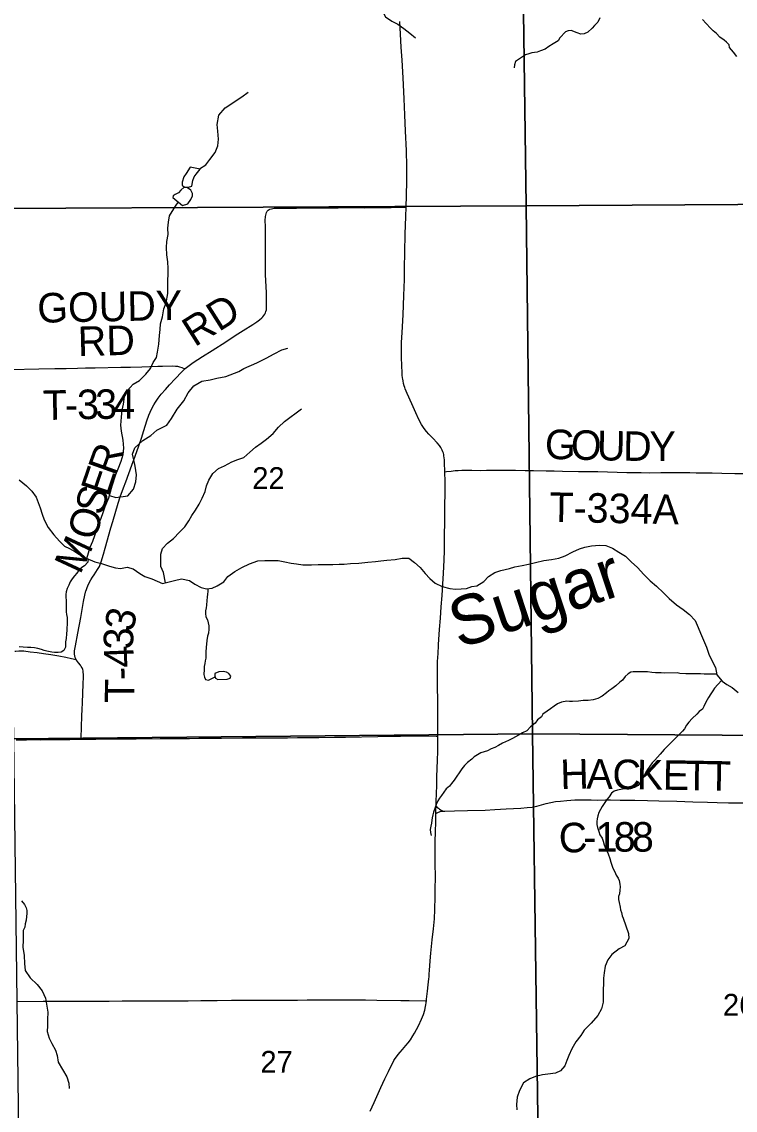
# Model space of a CAD drawing. Extents: x 1985906 to 2360102, y 891258 to 1222054.
# Drawn here: x 2188422 to 2195668, y 1000932 to 1011982 of the extents above; entities that cross this region are included whole.
import ezdxf

# ---------------------------------------------------------------- set-up
doc = ezdxf.new("R2010")
doc.units = 0
for name, color, linetype in [('GM_X_County_Road', 7, 'Continuous'), ('GM_X_County_Road_Text', 7, 'Continuous'), ('GM_X_Major_River', 7, 'Continuous'), ('GM_X_Major_River_Text', 7, 'Continuous'), ('GM_X_Minor_Lake', 7, 'Continuous'), ('GM_X_Minor_River', 7, 'Continuous'), ('GM_X_Section', 7, 'Continuous'), ('GM_X_Section_Text', 7, 'Continuous'), ('GM_X_State_Route', 7, 'Continuous'), ('GM_X_Township_Road', 7, 'Continuous'), ('GM_X_Township_Road_Text', 7, 'Continuous')]:
    doc.layers.add(name, color=color, linetype=linetype)

msp = doc.modelspace()

# ---------------------------------------------------------------- linework, layer by layer
at = {"layer": 'GM_X_County_Road'}
for points in [[(2188365, 1004692), (2188379, 1004692), (2188469, 1004693), (2188551, 1004694), (2188616, 1004693), (2188698, 1004694), (2188813, 1004696), (2188911, 1004697), (2189010, 1004698), (2189025, 1004698)], [(2189025, 1004698), (2189174, 1004700), (2189354, 1004702), (2189452, 1004702), (2189583, 1004703), (2189829, 1004705), (2189954, 1004706), (2190047, 1004707), (2190124, 1004707), (2190222, 1004709), (2190452, 1004710), (2190665, 1004711), (2190747, 1004711), (2190796, 1004711), (2190975, 1004712), (2191122, 1004714), (2191223, 1004715), (2191303, 1004716), (2191368, 1004715), (2191440, 1004716), (2191597, 1004718), (2191711, 1004720), (2192039, 1004725), (2192170, 1004728), (2192219, 1004729), (2192268, 1004729), (2192399, 1004731), (2192530, 1004731), (2192629, 1004729), (2192648, 1004729)], [(2192629, 1004019), (2192638, 1004010), (2192653, 1003997), (2192666, 1003988), (2192683, 1003978), (2192701, 1003969)], [(2192701, 1003969), (2192719, 1003969), (2192817, 1003971), (2192949, 1003973), (2193129, 1003979), (2193228, 1003984), (2193343, 1003990), (2193490, 1003998), (2193556, 1004004), (2193605, 1004010), (2193653, 1004020), (2193748, 1004045), (2193796, 1004056), (2193844, 1004065), (2193893, 1004071), (2193958, 1004077), (2194040, 1004082), (2194122, 1004083), (2194204, 1004082), (2194270, 1004081), (2194352, 1004083), (2194401, 1004082), (2194499, 1004081), (2194647, 1004079), (2194778, 1004076), (2194893, 1004073), (2195074, 1004068), (2195238, 1004064), (2195386, 1004060), (2195484, 1004057), (2195599, 1004054), (2195747, 1004053)], [(2192627, 1003944), (2192638, 1003950), (2192647, 1003955), (2192655, 1003959), (2192663, 1003962), (2192671, 1003964), (2192687, 1003967), (2192701, 1003969)]]:
    msp.add_lwpolyline(points, dxfattribs=at)
at = {"layer": 'GM_X_Major_River'}
for points in [[(2188395, 1007333), (2188470, 1007271), (2188526, 1007215), (2188569, 1007154), (2188589, 1007102), (2188608, 1007048), (2188628, 1006982), (2188651, 1006926), (2188690, 1006846), (2188748, 1006772), (2188805, 1006709), (2188855, 1006659), (2188908, 1006635), (2188960, 1006604), (2189010, 1006574), (2189077, 1006537), (2189165, 1006499), (2189231, 1006482), (2189314, 1006456), (2189374, 1006439), (2189426, 1006433), (2189494, 1006446), (2189554, 1006428), (2189621, 1006379), (2189671, 1006349), (2189742, 1006327), (2189796, 1006302), (2189852, 1006280), (2189906, 1006291), (2189974, 1006311), (2190046, 1006326), (2190126, 1006308), (2190181, 1006273), (2190245, 1006239), (2190299, 1006226), (2190355, 1006232), (2190407, 1006255), (2190473, 1006297), (2190515, 1006350), (2190586, 1006402), (2190658, 1006443), (2190734, 1006478), (2190820, 1006508), (2190890, 1006511), (2190940, 1006511), (2191026, 1006512), (2191093, 1006500), (2191159, 1006487)], [(2191159, 1006487), (2191211, 1006479), (2191277, 1006470), (2191363, 1006468), (2191431, 1006471), (2191582, 1006472), (2191644, 1006475), (2191696, 1006475), (2191762, 1006482), (2191844, 1006486), (2191938, 1006497), (2192016, 1006504), (2192068, 1006508), (2192128, 1006515), (2192216, 1006523), (2192284, 1006536), (2192353, 1006536), (2192411, 1006491), (2192467, 1006441), (2192520, 1006381), (2192565, 1006330), (2192621, 1006282), (2192693, 1006248), (2192770, 1006227), (2192828, 1006223), (2192884, 1006224), (2192940, 1006230), (2192992, 1006249), (2193044, 1006255), (2193114, 1006300), (2193161, 1006350), (2193227, 1006391), (2193289, 1006411), (2193375, 1006430), (2193431, 1006447), (2193505, 1006461), (2193569, 1006476), (2193639, 1006492), (2193725, 1006511), (2193803, 1006522), (2193877, 1006536), (2193941, 1006561), (2194017, 1006599), (2194087, 1006630), (2194141, 1006648), (2194209, 1006661), (2194289, 1006668), (2194355, 1006664), (2194423, 1006639), (2194486, 1006597), (2194552, 1006558), (2194611, 1006498), (2194677, 1006440), (2194738, 1006371), (2194805, 1006305), (2194867, 1006251), (2194938, 1006186), (2194996, 1006128), (2195073, 1006063), (2195138, 1006015), (2195202, 1005966), (2195261, 1005904), (2195293, 1005834), (2195314, 1005776), (2195346, 1005704), (2195377, 1005634), (2195400, 1005562), (2195442, 1005477), (2195467, 1005425), (2195481, 1005353), (2195534, 1005289), (2195584, 1005253), (2195637, 1005224), (2195697, 1005172)]]:
    msp.add_lwpolyline(points, dxfattribs=at)
at = {"layer": 'GM_X_Minor_Lake'}
for points in [[(2190134, 1010507), (2190091, 1010441), (2190067, 1010407), (2190050, 1010354), (2190050, 1010324), (2190076, 1010304), (2190114, 1010301), (2190148, 1010313), (2190160, 1010371), (2190173, 1010408), (2190193, 1010434), (2190234, 1010486)], [(2190234, 1010486), (2190134, 1010507)], [(2190056, 1010118), (2190108, 1010132), (2190140, 1010177), (2190155, 1010213), (2190157, 1010237), (2190139, 1010273), (2190106, 1010295), (2190070, 1010302), (2190039, 1010272), (2190013, 1010244), (2189981, 1010227), (2189959, 1010215), (2189955, 1010199)], [(2189955, 1010199), (2190056, 1010118)], [(2190507, 1005308), (2190538, 1005319), (2190544, 1005337), (2190526, 1005367), (2190500, 1005380), (2190466, 1005386), (2190424, 1005382), (2190384, 1005367), (2190382, 1005339), (2190390, 1005319), (2190415, 1005303)], [(2190415, 1005303), (2190507, 1005308)]]:
    msp.add_lwpolyline(points, dxfattribs=at)
at = {"layer": 'GM_X_Minor_River'}
for points in [[(2191965, 1013019), (2192011, 1012914), (2192020, 1012860), (2192027, 1012795), (2192031, 1012735), (2192040, 1012659), (2192045, 1012597), (2192047, 1012541), (2192050, 1012491), (2192053, 1012427), (2192054, 1012285), (2192063, 1012217), (2192072, 1012159), (2192087, 1012089), (2192117, 1012031), (2192180, 1011988), (2192240, 1011956), (2192303, 1011913), (2192363, 1011867), (2192422, 1011818)], [(2194293, 1012020), (2194273, 1011979), (2194237, 1011943), (2194215, 1011917), (2194171, 1011876), (2194135, 1011860), (2194099, 1011856), (2194062, 1011870), (2194000, 1011892), (2193970, 1011891), (2193944, 1011881), (2193886, 1011817), (2193868, 1011789), (2193818, 1011756), (2193776, 1011732), (2193736, 1011704), (2193690, 1011687), (2193658, 1011673), (2193603, 1011665), (2193571, 1011655), (2193539, 1011646), (2193507, 1011626), (2193477, 1011606), (2193435, 1011578), (2193425, 1011543), (2193423, 1011513)], [(2195684, 1011630), (2195649, 1011674), (2195611, 1011720), (2195605, 1011746), (2195580, 1011774), (2195554, 1011796), (2195510, 1011826), (2195477, 1011861), (2195445, 1011889), (2195417, 1011915), (2195374, 1011963), (2195336, 1012003)], [(2190226, 1010488), (2190290, 1010530), (2190331, 1010584), (2190385, 1010654), (2190415, 1010723), (2190419, 1010791), (2190414, 1010871), (2190408, 1010939), (2190423, 1011034), (2190489, 1011108), (2190656, 1011218), (2190720, 1011268)], [(2190104, 1010295), (2190108, 1010301)], [(2189082, 1006534), (2189118, 1006648), (2189145, 1006708), (2189163, 1006767), (2189183, 1006827), (2189203, 1006885), (2189228, 1006941), (2189248, 1007000), (2189270, 1007060), (2189306, 1007148), (2189323, 1007211), (2189341, 1007271), (2189377, 1007384), (2189400, 1007444), (2189432, 1007520), (2189452, 1007587), (2189460, 1007653), (2189453, 1007733), (2189435, 1007825), (2189428, 1007887), (2189436, 1007966), (2189441, 1008040), (2189455, 1008098), (2189467, 1008178), (2189491, 1008235), (2189552, 1008301), (2189617, 1008340), (2189682, 1008404), (2189730, 1008461), (2189758, 1008521), (2189790, 1008575), (2189800, 1008629), (2189815, 1008708), (2189821, 1008798), (2189829, 1008858), (2189832, 1008916), (2189850, 1008987), (2189866, 1009069), (2189889, 1009127), (2189905, 1009222), (2189907, 1009296), (2189906, 1009354), (2189908, 1009418), (2189908, 1009476), (2189905, 1009543), (2189895, 1009615), (2189892, 1009691), (2189896, 1009751), (2189910, 1009821), (2189907, 1009888), (2189911, 1009948), (2189923, 1010010), (2189982, 1010111), (2190014, 1010152)], [(2189312, 1007171), (2189376, 1007153), (2189498, 1007170), (2189556, 1007236), (2189582, 1007312), (2189586, 1007381), (2189575, 1007471), (2189559, 1007535), (2189546, 1007591), (2189572, 1007655), (2189652, 1007730), (2189734, 1007781), (2189794, 1007835), (2189894, 1007888), (2189942, 1007954), (2190000, 1008049), (2190068, 1008135), (2190112, 1008214), (2190168, 1008286), (2190252, 1008333), (2190334, 1008346), (2190404, 1008364), (2190493, 1008381), (2190625, 1008431), (2190679, 1008462), (2190811, 1008519), (2190904, 1008567), (2190986, 1008612), (2191062, 1008650), (2191124, 1008667)], [(2189882, 1006286), (2189861, 1006391), (2189834, 1006453), (2189834, 1006522), (2189835, 1006578), (2189851, 1006634), (2189901, 1006690), (2189963, 1006735), (2190025, 1006799), (2190077, 1006856), (2190119, 1006914), (2190151, 1006969), (2190187, 1007023), (2190224, 1007083), (2190254, 1007144), (2190284, 1007212), (2190298, 1007272), (2190322, 1007329), (2190363, 1007397), (2190419, 1007447), (2190480, 1007474), (2190556, 1007514), (2190618, 1007537), (2190676, 1007559), (2190740, 1007614), (2190796, 1007664), (2190852, 1007703), (2190906, 1007745), (2190974, 1007803), (2191030, 1007866), (2191092, 1007924), (2191146, 1007963), (2191208, 1008013), (2191262, 1008052)], [(2189098, 1006528), (2189094, 1006495), (2189060, 1006459), (2189032, 1006441), (2189006, 1006417), (2188980, 1006385), (2188958, 1006358), (2188934, 1006328), (2188915, 1006296), (2188901, 1006262), (2188885, 1006230), (2188873, 1006193), (2188869, 1006167), (2188869, 1006139), (2188873, 1006105), (2188874, 1006077), (2188872, 1006041), (2188874, 1005993), (2188878, 1005963), (2188882, 1005935), (2188885, 1005893), (2188883, 1005858), (2188881, 1005832), (2188879, 1005804), (2188875, 1005768), (2188872, 1005722), (2188866, 1005686), (2188866, 1005632), (2188848, 1005600), (2188822, 1005581), (2188792, 1005579), (2188754, 1005579), (2188726, 1005583), (2188677, 1005591), (2188651, 1005600), (2188621, 1005610), (2188587, 1005620), (2188553, 1005626), (2188516, 1005628), (2188482, 1005630), (2188436, 1005633), (2188396, 1005637)], [(2190311, 1006227), (2190312, 1006197), (2190310, 1006171), (2190306, 1006141), (2190302, 1006105), (2190299, 1006059), (2190295, 1006031), (2190289, 1006001), (2190289, 1005975), (2190293, 1005940), (2190307, 1005910), (2190316, 1005880), (2190322, 1005850), (2190322, 1005816), (2190318, 1005776), (2190310, 1005744), (2190303, 1005700), (2190295, 1005628), (2190293, 1005587), (2190291, 1005553), (2190290, 1005521), (2190284, 1005493), (2190280, 1005467), (2190274, 1005437), (2190274, 1005407), (2190272, 1005355), (2190277, 1005329), (2190287, 1005303), (2190317, 1005299), (2190386, 1005330)], [(2195481, 1005357), (2195353, 1005360), (2195315, 1005362), (2195248, 1005362), (2195196, 1005363), (2195166, 1005363), (2195106, 1005367), (2195078, 1005371), (2194951, 1005370), (2194917, 1005372), (2194885, 1005372), (2194858, 1005373), (2194822, 1005377), (2194778, 1005381), (2194740, 1005383), (2194698, 1005383), (2194661, 1005384), (2194633, 1005384), (2194607, 1005380), (2194581, 1005362), (2194551, 1005336), (2194523, 1005299), (2194497, 1005277), (2194455, 1005241), (2194413, 1005209), (2194385, 1005188), (2194359, 1005170), (2194315, 1005136), (2194271, 1005112), (2194225, 1005099), (2194173, 1005091), (2194124, 1005091), (2194076, 1005086), (2194016, 1005082), (2193986, 1005082), (2193956, 1005084), (2193903, 1005073), (2193863, 1005059), (2193829, 1005035), (2193793, 1005007), (2193757, 1004984), (2193715, 1004952), (2193699, 1004924), (2193661, 1004896), (2193635, 1004861), (2193589, 1004823), (2193553, 1004783), (2193509, 1004764), (2193467, 1004738), (2193405, 1004706), (2193365, 1004685), (2193303, 1004657), (2193263, 1004633), (2193227, 1004615), (2193189, 1004600), (2193153, 1004582), (2193084, 1004560), (2193052, 1004539), (2193016, 1004521), (2192992, 1004495), (2192950, 1004463), (2192920, 1004432), (2192890, 1004396), (2192872, 1004368), (2192835, 1004312), (2192813, 1004283), (2192787, 1004249), (2192765, 1004221), (2192733, 1004193), (2192709, 1004162), (2192685, 1004128), (2192665, 1004100), (2192647, 1004072), (2192631, 1004034), (2192621, 1004004), (2192605, 1003959), (2192596, 1003931), (2192590, 1003901), (2192586, 1003875), (2192582, 1003845), (2192576, 1003817), (2192570, 1003783), (2192572, 1003751), (2192579, 1003722)], [(2195529, 1005295), (2195458, 1005218), (2195440, 1005190), (2195420, 1005158), (2195398, 1005122), (2195369, 1005075), (2195349, 1005029), (2195335, 1005003), (2195301, 1004979), (2195277, 1004953), (2195231, 1004908), (2195197, 1004870), (2195173, 1004840), (2195151, 1004805), (2195131, 1004779), (2195099, 1004747), (2195059, 1004707), (2195023, 1004672), (2194985, 1004632), (2194947, 1004594), (2194907, 1004547), (2194879, 1004515), (2194853, 1004487), (2194823, 1004457), (2194799, 1004424), (2194776, 1004390), (2194760, 1004364), (2194748, 1004338), (2194724, 1004294), (2194702, 1004259), (2194682, 1004229), (2194644, 1004209), (2194602, 1004201), (2194572, 1004199), (2194539, 1004194), (2194471, 1004182), (2194437, 1004170), (2194411, 1004150), (2194387, 1004115), (2194363, 1004085), (2194345, 1004057), (2194317, 1004015), (2194299, 1003986), (2194284, 1003954), (2194272, 1003922), (2194266, 1003890), (2194264, 1003864), (2194264, 1003834), (2194268, 1003802), (2194281, 1003762), (2194293, 1003726), (2194315, 1003694), (2194327, 1003662), (2194336, 1003626), (2194352, 1003592), (2194364, 1003564), (2194378, 1003536), (2194395, 1003488), (2194405, 1003450), (2194413, 1003421), (2194425, 1003389), (2194446, 1003351), (2194458, 1003319), (2194478, 1003289), (2194488, 1003263), (2194495, 1003227), (2194499, 1003199), (2194497, 1003165), (2194493, 1003129), (2194483, 1003103), (2194481, 1003071), (2194488, 1003041), (2194498, 1002995), (2194504, 1002965), (2194514, 1002939), (2194521, 1002907), (2194531, 1002881), (2194584, 1002726)], [(2188420, 1003058), (2188451, 1003022), (2188467, 1002988), (2188473, 1002958), (2188473, 1002930), (2188471, 1002898), (2188466, 1002862), (2188458, 1002823), (2188452, 1002789), (2188438, 1002757), (2188435, 1002657)], [(2188435, 1002657), (2188434, 1002586), (2188448, 1002504), (2188451, 1002420), (2188457, 1002350), (2188508, 1002277), (2188580, 1002209), (2188630, 1002145), (2188663, 1002069), (2188675, 1002009), (2188686, 1001929), (2188684, 1001853), (2188683, 1001789), (2188681, 1001731), (2188702, 1001663), (2188726, 1001611), (2188766, 1001543), (2188783, 1001489), (2188793, 1001421), (2188836, 1001344), (2188880, 1001272), (2188900, 1001208), (2188905, 1001154)], [(2194584, 1002726), (2194588, 1002674), (2194547, 1002602), (2194489, 1002569), (2194414, 1002513), (2194374, 1002460), (2194348, 1002396), (2194337, 1002328), (2194331, 1002272), (2194330, 1002218), (2194328, 1002155), (2194328, 1002097), (2194325, 1002029), (2194309, 1001961), (2194274, 1001893), (2194204, 1001816), (2194135, 1001744), (2194099, 1001689), (2194050, 1001627), (2194010, 1001555), (2193979, 1001488), (2193959, 1001436), (2193936, 1001384), (2193894, 1001332), (2193842, 1001307), (2193766, 1001297), (2193710, 1001292), (2193639, 1001276), (2193581, 1001251), (2193519, 1001209), (2193476, 1001132), (2193452, 1001066), (2193447, 1000990), (2193449, 1000936)]]:
    msp.add_lwpolyline(points, dxfattribs=at)
at = {"layer": 'GM_X_Section'}
for points in [[(2188122, 1015429), (2193469, 1015525), (2193546, 1010113), (2188204, 1010086)], [(2193469, 1015525), (2196325, 1015519), (2198825, 1015446), (2198871, 1010073), (2196231, 1010129), (2193546, 1010113)], [(2188204, 1010086), (2193546, 1010113), (2193610, 1004754), (2188341, 1004702), (2188293, 1007984)], [(2193546, 1010113), (2196231, 1010129), (2198871, 1010073), (2198910, 1004717), (2193610, 1004754)], [(2188341, 1004702), (2193610, 1004754), (2193684, 999405), (2188411, 999377)], [(2198910, 1004717), (2199007, 999427), (2193684, 999405), (2193610, 1004754)]]:
    msp.add_lwpolyline(points, close=True, dxfattribs=at)
at = {"layer": 'GM_X_State_Route'}
for points in [[(2192721, 1007234), (2192721, 1007313), (2192720, 1007411), (2192720, 1007413), (2192717, 1007509), (2192716, 1007531), (2192713, 1007558), (2192710, 1007573), (2192708, 1007588), (2192704, 1007601), (2192700, 1007616), (2192692, 1007632), (2192686, 1007646), (2192678, 1007660), (2192664, 1007681), (2192642, 1007706), (2192596, 1007756), (2192557, 1007796), (2192534, 1007822), (2192510, 1007853), (2192483, 1007894), (2192455, 1007943), (2192423, 1008013), (2192383, 1008104), (2192336, 1008209), (2192317, 1008256), (2192312, 1008270), (2192307, 1008287), (2192300, 1008311), (2192295, 1008335), (2192292, 1008352), (2192290, 1008368), (2192287, 1008394), (2192286, 1008419), (2192284, 1008443), (2192282, 1008467), (2192279, 1008597), (2192279, 1008646), (2192280, 1008727), (2192285, 1008826), (2192295, 1009005), (2192303, 1009202), (2192308, 1009365), (2192309, 1009414), (2192310, 1009480), (2192313, 1009644), (2192317, 1009824), (2192323, 1010004), (2192326, 1010100), (2192330, 1010217), (2192334, 1010364), (2192332, 1010512), (2192328, 1010676), (2192319, 1010872), (2192311, 1011036), (2192305, 1011200), (2192294, 1011413), (2192284, 1011593), (2192275, 1011724), (2192269, 1011855), (2192263, 1011985)], [(2192655, 1005661), (2192665, 1005813), (2192674, 1005927), (2192682, 1006041), (2192691, 1006156), (2192699, 1006271), (2192705, 1006385), (2192711, 1006516), (2192714, 1006614), (2192717, 1006745), (2192720, 1006924), (2192720, 1007004), (2192720, 1007086), (2192722, 1007182), (2192721, 1007234)], [(2191959, 1000923), (2192000, 1001012), (2192069, 1001161), (2192111, 1001250), (2192145, 1001324), (2192167, 1001369), (2192189, 1001412), (2192202, 1001436), (2192215, 1001456), (2192227, 1001474), (2192244, 1001496), (2192266, 1001523), (2192288, 1001547), (2192324, 1001590), (2192345, 1001615), (2192369, 1001648), (2192395, 1001687), (2192410, 1001715), (2192450, 1001788), (2192482, 1001857), (2192501, 1001903), (2192514, 1001948), (2192522, 1001985), (2192525, 1002002), (2192531, 1002041), (2192534, 1002059), (2192544, 1002139), (2192551, 1002204), (2192556, 1002267), (2192558, 1002285), (2192560, 1002318), (2192563, 1002349), (2192571, 1002447), (2192578, 1002528), (2192591, 1002661), (2192603, 1002772), (2192613, 1002876), (2192617, 1002968), (2192622, 1003098), (2192622, 1003164), (2192623, 1003310), (2192622, 1003425), (2192622, 1003556), (2192622, 1003668), (2192624, 1003753), (2192626, 1003867), (2192627, 1003944), (2192628, 1003983), (2192629, 1004019), (2192631, 1004065), (2192637, 1004229), (2192639, 1004315), (2192642, 1004402), (2192644, 1004487), (2192646, 1004572), (2192648, 1004729), (2192648, 1004736), (2192649, 1004835), (2192649, 1004899), (2192648, 1004965), (2192647, 1005062), (2192646, 1005113), (2192645, 1005210), (2192643, 1005290), (2192643, 1005357), (2192643, 1005407), (2192645, 1005488), (2192650, 1005569), (2192654, 1005651), (2192655, 1005661)]]:
    msp.add_lwpolyline(points, dxfattribs=at)
at = {"layer": 'GM_X_Township_Road'}
for points in [[(2190079, 1008458), (2190083, 1008462), (2190122, 1008493), (2190162, 1008521), (2190259, 1008583), (2190356, 1008644), (2190493, 1008733), (2190589, 1008796), (2190672, 1008848), (2190768, 1008910), (2190809, 1008937), (2190836, 1008955), (2190860, 1008975), (2190871, 1008987), (2190881, 1008999), (2190890, 1009012), (2190897, 1009026), (2190902, 1009041), (2190906, 1009056), (2190907, 1009072), (2190909, 1009104), (2190908, 1009169), (2190906, 1009234), (2190899, 1009413), (2190899, 1009440), (2190897, 1009508), (2190897, 1009543), (2190896, 1009606), (2190896, 1009623), (2190896, 1009638), (2190896, 1009674), (2190897, 1009720), (2190897, 1009761), (2190898, 1009795), (2190897, 1009827), (2190897, 1009865), (2190896, 1009903), (2190895, 1009964), (2190899, 1010004), (2190903, 1010033), (2190909, 1010046), (2190915, 1010058), (2190923, 1010068), (2190934, 1010075), (2190942, 1010080), (2190957, 1010084), (2190985, 1010088), (2191032, 1010090), (2191070, 1010091), (2191147, 1010089), (2191213, 1010090), (2191278, 1010092), (2191424, 1010093), (2191540, 1010093), (2191588, 1010093), (2191635, 1010094), (2191699, 1010095), (2191746, 1010095), (2191841, 1010095), (2191905, 1010094), (2192112, 1010096), (2192174, 1010096), (2192270, 1010098), (2192312, 1010099), (2192326, 1010100)], [(2188291, 1008449), (2188302, 1008450), (2188595, 1008457), (2188758, 1008461), (2188872, 1008463), (2188987, 1008465), (2189068, 1008467), (2189166, 1008469), (2189428, 1008474), (2189526, 1008476), (2189640, 1008479), (2189803, 1008484), (2189852, 1008486), (2189950, 1008488), (2189983, 1008487), (2190005, 1008485), (2190025, 1008480), (2190049, 1008472), (2190079, 1008458)], [(2189074, 1006204), (2189075, 1006209), (2189086, 1006240), (2189099, 1006271), (2189122, 1006315), (2189139, 1006343), (2189158, 1006368), (2189174, 1006393), (2189191, 1006420), (2189210, 1006453), (2189219, 1006473), (2189228, 1006498), (2189253, 1006577), (2189270, 1006639), (2189328, 1006844), (2189346, 1006907), (2189401, 1007095), (2189422, 1007158), (2189456, 1007250), (2189479, 1007311), (2189540, 1007479), (2189574, 1007571), (2189611, 1007676), (2189638, 1007756), (2189663, 1007833), (2189694, 1007930), (2189714, 1007989), (2189726, 1008019), (2189747, 1008064), (2189762, 1008093), (2189779, 1008121), (2189807, 1008162), (2189838, 1008200), (2189881, 1008248), (2189924, 1008297), (2189979, 1008357), (2190047, 1008428), (2190079, 1008458)], [(2192720, 1007413), (2192735, 1007415), (2192784, 1007421), (2192822, 1007425), (2192854, 1007427), (2192892, 1007428), (2192994, 1007428), (2193076, 1007427), (2193142, 1007428), (2193235, 1007428), (2193437, 1007428), (2193535, 1007427), (2193619, 1007427), (2193747, 1007424), (2193830, 1007422), (2193914, 1007421), (2194076, 1007417), (2194190, 1007417), (2194273, 1007416), (2194371, 1007413), (2194469, 1007410), (2194568, 1007406), (2194714, 1007405), (2194797, 1007404), (2194912, 1007405), (2194993, 1007406), (2195140, 1007405), (2195206, 1007405), (2195271, 1007404), (2195353, 1007403), (2195435, 1007401), (2195533, 1007399), (2195664, 1007397), (2195894, 1007395)], [(2188975, 1005506), (2188970, 1005514), (2188963, 1005529), (2188960, 1005546), (2188958, 1005562), (2188959, 1005596), (2188968, 1005645), (2188993, 1005774), (2189022, 1005935), (2189049, 1006097), (2189063, 1006161), (2189074, 1006204)], [(2188353, 1005592), (2188363, 1005593), (2188392, 1005595), (2188418, 1005595), (2188442, 1005594), (2188509, 1005587), (2188578, 1005578), (2188642, 1005569), (2188717, 1005559), (2188800, 1005545), (2188869, 1005531), (2188927, 1005517), (2188975, 1005506)], [(2189025, 1004698), (2189025, 1004713), (2189030, 1004822), (2189033, 1004936), (2189035, 1005001), (2189038, 1005066), (2189047, 1005262), (2189049, 1005327), (2189049, 1005359), (2189047, 1005375), (2189045, 1005391), (2189041, 1005407), (2189036, 1005422), (2189027, 1005438), (2189019, 1005450), (2189000, 1005474), (2188989, 1005486), (2188979, 1005500), (2188975, 1005506)], [(2188378, 1002036), (2188640, 1002038), (2188706, 1002038), (2188788, 1002039), (2188918, 1002038), (2189000, 1002038), (2189099, 1002038), (2189213, 1002039), (2189311, 1002040), (2189443, 1002041), (2189508, 1002043), (2189571, 1002043), (2189685, 1002044), (2189930, 1002044), (2190111, 1002044), (2190242, 1002045), (2190406, 1002047), (2190553, 1002049), (2190736, 1002049), (2190868, 1002049), (2190931, 1002049), (2191037, 1002049), (2191094, 1002050), (2191224, 1002050), (2191322, 1002051), (2191552, 1002053), (2191913, 1002051), (2192028, 1002050), (2192273, 1002047), (2192355, 1002045), (2192518, 1002041), (2192531, 1002041)]]:
    msp.add_lwpolyline(points, dxfattribs=at)

# ---------------------------------------------------------------- texts
at = {"layer": 'GM_X_County_Road_Text'}
for s, rotation, p in [('H', 1.6067, (2193895, 1004191)), ('A', 359.0911, (2194156, 1004198)), ('C', 359.0535, (2194419, 1004194)), ('K', 359.0528, (2194666, 1004190)), ('E', 359.0529, (2194930, 1004186)), ('T', 359.0562, (2195154, 1004182)), ('T', 359.0529, (2195379, 1004178)), ('C', 2.7546, (2193883, 1003543)), ('1', 0.1925, (2194249, 1003556)), ('8', 0.0416, (2194434, 1003557)), ('8', 0.0026, (2194618, 1003557)), ('-', 0.6362, (2194126, 1003555))]:
    msp.add_text(s, height=300, rotation=rotation, dxfattribs=at).set_placement(p)
at = {"layer": 'GM_X_Major_River_Text'}
msp.add_text('Sugar', height=500.1, rotation=18.3109, dxfattribs=at).set_placement((2192863, 1005615))
at = {"layer": 'GM_X_Section_Text'}
for s, p in [('22', (2190763, 1007239)), ('26', (2195543, 1001892)), ('27', (2190846, 1001313))]:
    msp.add_text(s, height=221, rotation=0, dxfattribs=at).set_placement(p)
at = {"layer": 'GM_X_Township_Road_Text'}
for s, rotation, p in [('GOUDY', 1.1449, (2188583, 1008926)), ('RD', 32.3199, (2190178, 1008675)), ('RD', 1.4883, (2188995, 1008587)), ('T', 1.2369, (2188640, 1007938)), ('3', 1.0316, (2188986, 1007946)), ('3', 0.6308, (2189169, 1007949)), ('4', 0.0844, (2189351, 1007951)), ('-', 1.1909, (2188864, 1007943)), ('G', 358.4953, (2193732, 1007545)), ('O', 358.4968, (2193995, 1007538)), ('U', 358.7464, (2194261, 1007531)), ('D', 359.5232, (2194529, 1007525)), ('Y', 359.9859, (2194796, 1007523)), ('R', 70.3103, (2189371, 1007361)), ('E', 71.3963, (2189300, 1007150)), ('S', 72.9979, (2189241, 1006959)), ('T-334A', 358.9218, (2193778, 1006905)), ('O', 74.2417, (2189170, 1006706)), ('M', 65.0691, (2189015, 1006362)), ('3', 78.8345, (2189553, 1005780)), ('3', 90.5881, (2189556, 1005611)), ('4', 92.1998, (2189563, 1005429)), ('-', 91.5537, (2189567, 1005302)), ('T', 89.5329, (2189565, 1005066))]:
    msp.add_text(s, height=300, rotation=rotation, dxfattribs=at).set_placement(p)

doc.saveas('drawing.dxf')
